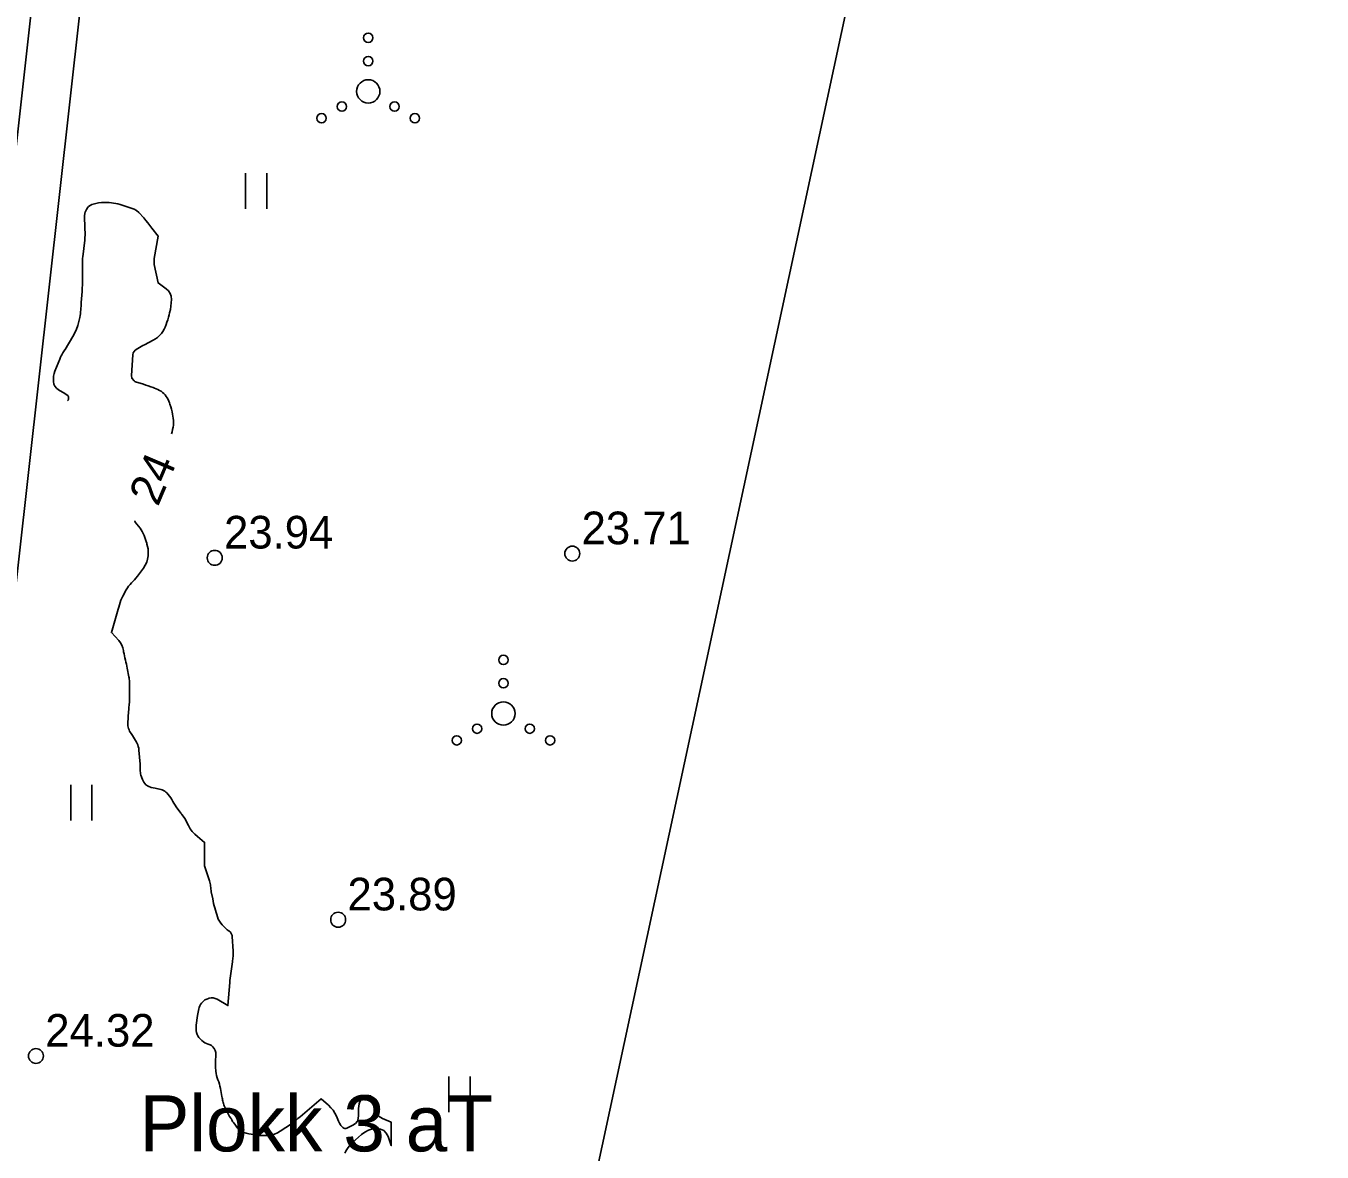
# Model space of a CAD drawing. Extents: x 509422 to 615075, y 6525431 to 6565970.
# Drawn here: x 513516.8 to 513572.4, y 6565639.2 to 6565687.5 of the extents above; entities that cross this region are included whole.
import ezdxf

# ---------------------------------------------------------------- set-up
doc = ezdxf.new("R2010")
doc.units = 0
for name, color, linetype in [('HALJASTUS', 7, 'Continuous'), ('HORISONTAAL', 7, 'Continuous'), ('KORGUS', 7, 'Continuous'), ('MOOTPIIR', 7, 'Continuous'), ('PLOKK', 7, 'Continuous'), ('TEE', 7, 'Continuous')]:
    doc.layers.add(name, color=color, linetype=linetype)

msp = doc.modelspace()

# ---------------------------------------------------------------- linework, layer by layer
at = {"layer": 'HALJASTUS'}
for p, q in [((513526.208, 6565681.223), (513526.208, 6565679.701)), ((513527.118, 6565681.223), (513527.118, 6565679.701)), ((513518.707, 6565654.989), (513518.707, 6565653.467)), ((513519.618, 6565654.989), (513519.618, 6565653.467)), ((513534.922, 6565642.48), (513534.922, 6565640.958)), ((513535.833, 6565642.48), (513535.833, 6565640.958))]:
    msp.add_line(p, q, dxfattribs=at)
for centre, radius in [((513531.465, 6565687.033), 0.2), ((513531.465, 6565686.033), 0.2), ((513531.465, 6565684.733), 0.5), ((513530.335, 6565684.083), 0.2), ((513532.595, 6565684.083), 0.2), ((513529.465, 6565683.583), 0.2), ((513533.465, 6565683.583), 0.2), ((513537.261, 6565660.349), 0.2), ((513537.261, 6565659.349), 0.2), ((513537.261, 6565658.049), 0.5), ((513536.131, 6565657.399), 0.2), ((513538.391, 6565657.399), 0.2), ((513535.261, 6565656.899), 0.2), ((513539.261, 6565656.899), 0.2)]:
    msp.add_circle(centre, radius, dxfattribs=at)
at = {"layer": 'HORISONTAAL'}
for points in [[(513518.571, 6565671.456), (513518.59, 6565671.487), (513518.598, 6565671.504), (513518.605, 6565671.521), (513518.608, 6565671.54), (513518.609, 6565671.559), (513518.607, 6565671.637), (513518.603, 6565671.654), (513518.597, 6565671.671), (513518.45, 6565671.77), (513518.183, 6565671.932), (513518.099, 6565672.002), (513518.031, 6565672.083), (513517.989, 6565672.18), (513517.964, 6565672.287), (513517.962, 6565672.402), (513517.971, 6565672.516), (513517.996, 6565672.628), (513518.031, 6565672.738), (513518.233, 6565673.246), (513518.253, 6565673.293), (513518.273, 6565673.339), (513518.296, 6565673.385), (513518.319, 6565673.43), (513518.35, 6565673.489), (513518.359, 6565673.504), (513518.368, 6565673.519), (513518.429, 6565673.607), (513518.459, 6565673.651), (513518.468, 6565673.667), (513518.799, 6565674.223), (513518.88, 6565674.375), (513518.951, 6565674.53), (513519.006, 6565674.692), (513519.051, 6565674.858), (513519.09, 6565675.036), (513519.106, 6565675.116), (513519.119, 6565675.196), (513519.129, 6565675.277), (513519.136, 6565675.358), (513519.141, 6565675.439), (513519.147, 6565675.52), (513519.153, 6565675.601), (513519.158, 6565675.682), (513519.193, 6565676.149), (513519.197, 6565676.21), (513519.201, 6565676.272), (513519.204, 6565676.334), (513519.206, 6565676.396), (513519.208, 6565676.458), (513519.209, 6565676.52), (513519.209, 6565676.582), (513519.209, 6565676.644), (513519.208, 6565677.157), (513519.208, 6565677.217), (513519.208, 6565677.278), (513519.209, 6565677.338), (513519.209, 6565677.399), (513519.21, 6565677.459), (513519.213, 6565677.52), (513519.218, 6565677.58), (513519.224, 6565677.64), (513519.306, 6565678.346), (513519.308, 6565678.363), (513519.31, 6565678.38), (513519.311, 6565678.398), (513519.313, 6565678.415), (513519.317, 6565678.485), (513519.318, 6565678.503), (513519.319, 6565678.52), (513519.319, 6565678.537), (513519.319, 6565678.555), (513519.297, 6565679.327), (513519.297, 6565679.347), (513519.297, 6565679.366), (513519.298, 6565679.385), (513519.299, 6565679.404), (513519.306, 6565679.481), (513519.309, 6565679.5), (513519.313, 6565679.519), (513519.319, 6565679.537), (513519.326, 6565679.555), (513519.38, 6565679.672), (513519.422, 6565679.74), (513519.473, 6565679.798), (513519.537, 6565679.842), (513519.61, 6565679.876), (513519.675, 6565679.897), (513519.788, 6565679.928), (513519.903, 6565679.951), (513520.019, 6565679.963), (513520.136, 6565679.967), (513520.259, 6565679.966), (513520.354, 6565679.963), (513520.449, 6565679.956), (513520.544, 6565679.944), (513520.638, 6565679.93), (513520.731, 6565679.91), (513520.823, 6565679.888), (513520.914, 6565679.86), (513521.005, 6565679.83), (513521.425, 6565679.676), (513521.522, 6565679.629), (513521.633, 6565679.544), (513521.841, 6565679.306), (513521.931, 6565679.198), (513522.018, 6565679.089), (513522.104, 6565678.979), (513522.189, 6565678.868), (513522.45, 6565678.52), (513522.29, 6565677.563), (513522.287, 6565677.541), (513522.285, 6565677.52), (513522.283, 6565677.498), (513522.282, 6565677.477), (513522.279, 6565677.391), (513522.279, 6565677.369), (513522.28, 6565677.348), (513522.283, 6565677.326), (513522.286, 6565677.305), (513522.45, 6565676.52), (513522.795, 6565676.271), (513522.893, 6565676.176), (513522.968, 6565676.069), (513523.008, 6565675.946), (513523.026, 6565675.811), (513523.019, 6565675.666), (513523.004, 6565675.522), (513522.979, 6565675.38), (513522.947, 6565675.239), (513522.923, 6565675.15), (513522.894, 6565675.044), (513522.864, 6565674.938), (513522.831, 6565674.833), (513522.797, 6565674.729), (513522.758, 6565674.627), (513522.712, 6565674.529), (513522.656, 6565674.436), (513522.594, 6565674.346), (513522.514, 6565674.256), (513522.434, 6565674.179), (513522.343, 6565674.114), (513522.247, 6565674.057), (513521.871, 6565673.869), (513521.799, 6565673.832), (513521.728, 6565673.793), (513521.658, 6565673.752), (513521.588, 6565673.71), (513521.476, 6565673.64), (513521.383, 6565673.52), (513521.369, 6565673.439), (513521.314, 6565672.55), (513521.327, 6565672.431), (513521.42, 6565672.315), (513521.436, 6565672.302), (513521.452, 6565672.29), (513521.47, 6565672.281), (513521.489, 6565672.274), (513521.823, 6565672.17), (513521.928, 6565672.136), (513522.033, 6565672.102), (513522.137, 6565672.066), (513522.242, 6565672.03), (513522.301, 6565672.009), (513522.374, 6565671.98), (513522.446, 6565671.948), (513522.515, 6565671.911), (513522.583, 6565671.871), (513522.646, 6565671.825), (513522.704, 6565671.774), (513522.755, 6565671.716), (513522.801, 6565671.653), (513522.841, 6565671.585), (513522.878, 6565671.516), (513522.91, 6565671.444), (513522.939, 6565671.371), (513522.96, 6565671.312), (513522.994, 6565671.207), (513523.024, 6565671.101), (513523.05, 6565670.994), (513523.071, 6565670.886), (513523.101, 6565670.715), (513523.113, 6565670.618), (513523.117, 6565670.52), (513523.111, 6565670.423), (513523.098, 6565670.325), (513523.077, 6565670.228), (513523.053, 6565670.132), (513523.029, 6565670.048)], [(513521.437, 6565666.311), (513521.438, 6565666.31), (513521.45, 6565666.293), (513521.463, 6565666.277), (513521.475, 6565666.261), (513521.679, 6565666.002), (513521.731, 6565665.929), (513521.777, 6565665.853), (513521.816, 6565665.773), (513521.85, 6565665.69), (513521.88, 6565665.605), (513521.909, 6565665.52), (513521.938, 6565665.434), (513521.967, 6565665.349), (513521.977, 6565665.318), (513522.005, 6565665.216), (513522.024, 6565665.112), (513522.032, 6565665.008), (513522.031, 6565664.902), (513522.025, 6565664.818), (513522.002, 6565664.673), (513521.964, 6565664.535), (513521.902, 6565664.406), (513521.825, 6565664.282), (513521.564, 6565663.936), (513521.505, 6565663.862), (513521.445, 6565663.79), (513521.381, 6565663.72), (513521.315, 6565663.652), (513521.25, 6565663.584), (513521.19, 6565663.512), (513521.136, 6565663.435), (513521.087, 6565663.354), (513520.941, 6565663.09), (513520.895, 6565663), (513520.855, 6565662.908), (513520.821, 6565662.813), (513520.792, 6565662.716), (513520.766, 6565662.618), (513520.739, 6565662.52), (513520.712, 6565662.423), (513520.684, 6565662.325), (513520.45, 6565661.52), (513520.764, 6565661.175), (513520.835, 6565661.081), (513520.895, 6565660.981), (513520.937, 6565660.872), (513520.966, 6565660.758), (513520.976, 6565660.699), (513520.993, 6565660.61), (513521.01, 6565660.521), (513521.031, 6565660.433), (513521.053, 6565660.345), (513521.075, 6565660.257), (513521.096, 6565660.169), (513521.115, 6565660.08), (513521.133, 6565659.991), (513521.202, 6565659.628), (513521.211, 6565659.574), (513521.218, 6565659.52), (513521.223, 6565659.465), (513521.227, 6565659.41), (513521.228, 6565659.355), (513521.229, 6565659.301), (513521.23, 6565659.246), (513521.23, 6565659.191), (513521.227, 6565658.647), (513521.225, 6565658.584), (513521.222, 6565658.52), (513521.218, 6565658.457), (513521.211, 6565658.393), (513521.205, 6565658.33), (513521.198, 6565658.267), (513521.193, 6565658.203), (513521.188, 6565658.14), (513521.155, 6565657.639), (513521.155, 6565657.58), (513521.159, 6565657.522), (513521.171, 6565657.464), (513521.187, 6565657.408), (513521.208, 6565657.353), (513521.233, 6565657.299), (513521.262, 6565657.248), (513521.293, 6565657.198), (513521.353, 6565657.112), (513521.4, 6565657.041), (513521.444, 6565656.969), (513521.485, 6565656.895), (513521.523, 6565656.82), (513521.58, 6565656.701), (513521.588, 6565656.684), (513521.595, 6565656.666), (513521.6, 6565656.648), (513521.605, 6565656.63), (513521.622, 6565656.557), (513521.625, 6565656.538), (513521.629, 6565656.52), (513521.631, 6565656.501), (513521.633, 6565656.483), (513521.68, 6565655.88), (513521.684, 6565655.82), (513521.687, 6565655.76), (513521.687, 6565655.7), (513521.686, 6565655.64), (513521.688, 6565655.58), (513521.693, 6565655.521), (513521.704, 6565655.463), (513521.719, 6565655.406), (513521.778, 6565655.221), (513521.841, 6565655.099), (513521.922, 6565654.998), (513522.031, 6565654.928), (513522.159, 6565654.879), (513522.326, 6565654.845), (513522.388, 6565654.832), (513522.45, 6565654.819), (513522.512, 6565654.807), (513522.574, 6565654.794), (513522.633, 6565654.776), (513522.689, 6565654.752), (513522.74, 6565654.719), (513522.789, 6565654.68), (513522.826, 6565654.644), (513522.887, 6565654.579), (513522.944, 6565654.511), (513522.994, 6565654.438), (513523.039, 6565654.362), (513523.085, 6565654.278), (513523.131, 6565654.199), (513523.181, 6565654.122), (513523.232, 6565654.047), (513523.427, 6565653.775), (513523.439, 6565653.759), (513523.451, 6565653.743), (513523.463, 6565653.728), (513523.475, 6565653.712), (513523.532, 6565653.643), (513523.595, 6565653.545), (513523.752, 6565653.242), (513523.831, 6565653.11), (513523.92, 6565652.985), (513524.024, 6565652.873), (513524.138, 6565652.769), (513524.45, 6565652.52), (513524.45, 6565651.52), (513524.656, 6565650.879), (513524.672, 6565650.821), (513524.686, 6565650.762), (513524.695, 6565650.702), (513524.702, 6565650.641), (513524.708, 6565650.581), (513524.715, 6565650.52), (513524.724, 6565650.46), (513524.734, 6565650.4), (513524.794, 6565650.096), (513524.814, 6565649.999), (513524.835, 6565649.902), (513524.859, 6565649.806), (513524.884, 6565649.711), (513524.911, 6565649.615), (513524.938, 6565649.52), (513524.967, 6565649.426), (513524.995, 6565649.331), (513525.035, 6565649.23), (513525.08, 6565649.142), (513525.138, 6565649.061), (513525.205, 6565648.985), (513525.421, 6565648.775), (513525.451, 6565648.748), (513525.466, 6565648.735), (513525.482, 6565648.722), (513525.552, 6565648.67), (513525.592, 6565648.617), (513525.617, 6565648.552), (513525.623, 6565648.536), (513525.627, 6565648.519), (513525.63, 6565648.503), (513525.632, 6565648.485), (513525.671, 6565647.862), (513525.673, 6565647.805), (513525.673, 6565647.748), (513525.671, 6565647.691), (513525.666, 6565647.634), (513525.66, 6565647.577), (513525.653, 6565647.52), (513525.646, 6565647.463), (513525.639, 6565647.406), (513525.529, 6565646.599), (513525.523, 6565646.52), (513525.45, 6565645.52), (513524.991, 6565645.794), (513524.906, 6565645.831), (513524.819, 6565645.854), (513524.729, 6565645.854), (513524.637, 6565645.84), (513524.617, 6565645.834), (513524.538, 6565645.803), (513524.464, 6565645.764), (513524.399, 6565645.713), (513524.339, 6565645.653), (513524.32, 6565645.631), (513524.278, 6565645.573), (513524.243, 6565645.512), (513524.217, 6565645.447), (513524.198, 6565645.379), (513524.183, 6565645.308), (513524.17, 6565645.237), (513524.158, 6565645.166), (513524.147, 6565645.095), (513524.087, 6565644.679), (513524.08, 6565644.6), (513524.079, 6565644.521), (513524.087, 6565644.442), (513524.101, 6565644.364), (513524.126, 6565644.289), (513524.158, 6565644.219), (513524.202, 6565644.156), (513524.254, 6565644.097), (513524.333, 6565644.023), (513524.394, 6565643.973), (513524.46, 6565643.93), (513524.531, 6565643.898), (513524.607, 6565643.873), (513524.679, 6565643.845), (513524.744, 6565643.808), (513524.799, 6565643.756), (513524.846, 6565643.695), (513524.857, 6565643.677), (513524.895, 6565643.596), (513524.922, 6565643.514), (513524.933, 6565643.427), (513524.933, 6565643.338), (513524.92, 6565643.194), (513524.913, 6565643.081), (513524.91, 6565642.969), (513524.915, 6565642.857), (513524.924, 6565642.744), (513524.928, 6565642.712), (513524.943, 6565642.617), (513524.962, 6565642.523), (513524.988, 6565642.431), (513525.02, 6565642.34), (513525.052, 6565642.249), (513525.081, 6565642.157), (513525.105, 6565642.063), (513525.125, 6565641.969), (513525.192, 6565641.621), (513525.202, 6565641.57), (513525.211, 6565641.52), (513525.221, 6565641.469), (513525.23, 6565641.419), (513525.241, 6565641.369), (513525.254, 6565641.32), (513525.271, 6565641.272), (513525.291, 6565641.225), (513525.395, 6565641), (513525.424, 6565640.941), (513525.454, 6565640.883), (513525.487, 6565640.827), (513525.521, 6565640.772), (513525.57, 6565640.696), (513525.581, 6565640.679), (513525.592, 6565640.662), (513525.602, 6565640.645), (513525.612, 6565640.627), (513525.65, 6565640.556), (513525.66, 6565640.538), (513525.671, 6565640.521), (513525.683, 6565640.504), (513525.695, 6565640.488), (513525.876, 6565640.258), (513525.951, 6565640.181), (513526.034, 6565640.118), (513526.129, 6565640.075), (513526.232, 6565640.045), (513526.346, 6565640.024), (513526.45, 6565640.006), (513526.554, 6565639.988), (513526.658, 6565639.971)], [(513526.658, 6565639.971), (513526.762, 6565639.957), (513526.867, 6565639.948), (513526.971, 6565639.945), (513527.076, 6565639.948), (513527.158, 6565639.952), (513527.3, 6565639.972), (513527.438, 6565640.006), (513527.568, 6565640.061), (513527.693, 6565640.131), (513528.174, 6565640.453), (513528.223, 6565640.488), (513528.271, 6565640.524), (513528.317, 6565640.561), (513528.362, 6565640.601), (513528.406, 6565640.641), (513528.451, 6565640.68), (513528.496, 6565640.72), (513528.542, 6565640.758), (513529.45, 6565641.52), (513529.765, 6565641.245), (513529.866, 6565641.144), (513529.958, 6565641.035), (513530.033, 6565640.915), (513530.098, 6565640.787), (513530.196, 6565640.56), (513530.204, 6565640.54), (513530.214, 6565640.52), (513530.223, 6565640.501), (513530.233, 6565640.481), (513530.274, 6565640.404), (513530.286, 6565640.385), (513530.298, 6565640.367), (513530.312, 6565640.351), (513530.327, 6565640.335), (513530.373, 6565640.293), (513530.413, 6565640.267), (513530.455, 6565640.253), (513530.499, 6565640.254), (513530.546, 6565640.266), (513530.811, 6565640.394), (513530.917, 6565640.472), (513530.997, 6565640.565), (513531.039, 6565640.681), (513531.054, 6565640.812), (513531.049, 6565640.89), (513531.046, 6565640.996), (513531.049, 6565641.102), (513531.062, 6565641.207), (513531.081, 6565641.312), (513531.089, 6565641.346), (513531.119, 6565641.425), (513531.16, 6565641.495), (513531.219, 6565641.551), (513531.289, 6565641.597), (513531.42, 6565641.66), (513531.435, 6565641.666), (513531.451, 6565641.67), (513531.467, 6565641.67), (513531.483, 6565641.669), (513531.55, 6565641.659), (513531.566, 6565641.654), (513531.654, 6565641.553), (513531.665, 6565641.536), (513531.673, 6565641.518), (513531.679, 6565641.499), (513531.682, 6565641.479), (513531.714, 6565641.17), (513531.757, 6565641.013), (513531.827, 6565640.876), (513531.937, 6565640.769), (513532.073, 6565640.681), (513532.45, 6565640.52), (513532.45, 6565639.52), (513532.319, 6565639.914), (513532.235, 6565640.057), (513532.129, 6565640.167), (513531.988, 6565640.228), (513531.825, 6565640.256), (513531.645, 6565640.23), (513531.475, 6565640.181), (513531.318, 6565640.097), (513531.171, 6565639.991), (513530.792, 6565639.648), (513530.724, 6565639.581), (513530.66, 6565639.511), (513530.603, 6565639.436), (513530.55, 6565639.357), (513530.503, 6565639.275), (513530.458, 6565639.191)]]:
    msp.add_lwpolyline(points, dxfattribs=at)
at = {"layer": 'KORGUS'}
for centre in [(513524.882, 6565664.727), (513540.215, 6565664.91), (513530.175, 6565649.205), (513517.215, 6565643.361)]:
    msp.add_circle(centre, 0.32, dxfattribs=at)
at = {"layer": 'MOOTPIIR'}
msp.add_lwpolyline([(512879.071, 6565688.193), (512823.932, 6565848.741), (512825.075, 6565884.492), (512827.679, 6565913.01), (513448.17, 6565924.166), (513572.368, 6565857.798), (513561.325, 6565731.726), (513511.309, 6565499.186), (513354.422, 6565438.926), (513251.738, 6565463.508), (513252.747, 6565585.499)], close=True, dxfattribs=at)
at = {"layer": 'TEE'}
for points in [[(513518.285, 6565773.221), (513523.905, 6565768.408), (513527.333, 6565763.697), (513528.601, 6565759.39), (513528.29, 6565754.05), (513522.347, 6565722.944), (513520.411, 6565699.939), (513516.027, 6565660.563), (513514.021, 6565648.245), (513512.826, 6565643.309), (513511.289, 6565636.201), (513510.206, 6565631.871), (513508.528, 6565623.101), (513507.798, 6565617.504), (513505.276, 6565602.526), (513503.916, 6565589.293), (513501.8, 6565558.556), (513501.797, 6565548.86), (513500.835, 6565539.904), (513499.802, 6565533.915), (513499.342, 6565517.041)], [(513520.397, 6565768.668), (513522.363, 6565766.984), (513525.435, 6565762.763), (513526.499, 6565759.149), (513526.217, 6565754.307), (513520.28, 6565723.227), (513518.337, 6565700.142), (513513.961, 6565660.846), (513511.977, 6565648.658), (513510.795, 6565643.774), (513509.259, 6565636.674), (513508.17, 6565632.32), (513506.469, 6565623.432), (513505.737, 6565617.812), (513503.21, 6565602.806), (513501.84, 6565589.471), (513499.716, 6565558.628), (513499.713, 6565548.972), (513498.77, 6565540.193), (513497.732, 6565534.173), (513495.619, 6565517.492)]]:
    msp.add_lwpolyline(points, dxfattribs=at)

# ---------------------------------------------------------------- texts
at = {"layer": 'HORISONTAAL'}
msp.add_text('24', height=1.4, rotation=66.9268, dxfattribs=at).set_placement((513522.445, 6565666.891))
at = {"layer": 'KORGUS'}
for s, p in [('23.94 ', (513525.282, 6565665.127)), ('23.71 ', (513540.615, 6565665.31)), ('23.89 ', (513530.575, 6565649.605)), ('24.32 ', (513517.615, 6565643.761))]:
    msp.add_text(s, height=1.4, dxfattribs=at).set_placement(p)
at = {"layer": 'PLOKK'}
msp.add_text('Plokk 3 aT', height=2.4, dxfattribs=at).set_placement((513521.655, 6565639.27))

doc.saveas('drawing.dxf')
